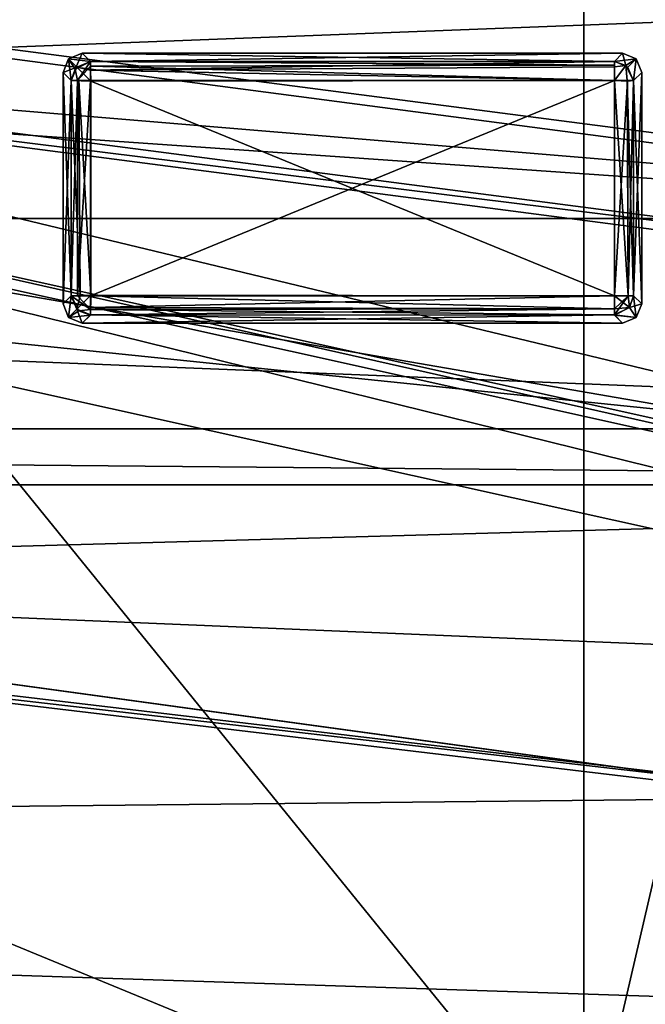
# Model space of a CAD drawing. Header units: millimetres. Extents: x -78 to 78, y -78 to 78.
# Tile 380 of 449: x 6.08 to 9.32, y 52.27 to 57.37. Entities that reach past the tile are written whole.
import ezdxf

# ---------------------------------------------------------------- set-up
doc = ezdxf.new("R2010")
doc.units = ezdxf.units.MM
doc.header["$LTSCALE"] = 41.718519
for name, color, linetype in [('10', 7, 'CONTINUOUS'), ('1060', 7, 'CONTINUOUS'), ('1107', 7, 'CONTINUOUS'), ('1745', 7, 'CONTINUOUS'), ('1755', 7, 'CONTINUOUS'), ('1766', 7, 'CONTINUOUS'), ('1769', 7, 'CONTINUOUS'), ('262', 7, 'CONTINUOUS'), ('290', 7, 'CONTINUOUS'), ('6', 7, 'CONTINUOUS'), ('7058', 7, 'CONTINUOUS'), ('7059', 7, 'CONTINUOUS'), ('7060', 7, 'CONTINUOUS'), ('7061', 7, 'CONTINUOUS'), ('7062', 7, 'CONTINUOUS'), ('7063', 7, 'CONTINUOUS'), ('7064', 7, 'CONTINUOUS'), ('7065', 7, 'CONTINUOUS'), ('7066', 7, 'CONTINUOUS'), ('7067', 7, 'CONTINUOUS'), ('7068', 7, 'CONTINUOUS'), ('7069', 7, 'CONTINUOUS'), ('7070', 7, 'CONTINUOUS'), ('7071', 7, 'CONTINUOUS'), ('7072', 7, 'CONTINUOUS'), ('7073', 7, 'CONTINUOUS'), ('7074', 7, 'CONTINUOUS'), ('7075', 7, 'CONTINUOUS'), ('7076', 7, 'CONTINUOUS'), ('7077', 7, 'CONTINUOUS'), ('7078', 7, 'CONTINUOUS'), ('7079', 7, 'CONTINUOUS'), ('7080', 7, 'CONTINUOUS'), ('7081', 7, 'CONTINUOUS'), ('7082', 7, 'CONTINUOUS'), ('7083', 7, 'CONTINUOUS'), ('7084', 7, 'CONTINUOUS'), ('7085', 7, 'CONTINUOUS'), ('7086', 7, 'CONTINUOUS'), ('7087', 7, 'CONTINUOUS'), ('7088', 7, 'CONTINUOUS'), ('7089', 7, 'CONTINUOUS'), ('7090', 7, 'CONTINUOUS'), ('7091', 7, 'CONTINUOUS'), ('7092', 7, 'CONTINUOUS'), ('7093', 7, 'CONTINUOUS'), ('7094', 7, 'CONTINUOUS'), ('7095', 7, 'CONTINUOUS'), ('7096', 7, 'CONTINUOUS'), ('7097', 7, 'CONTINUOUS'), ('7098', 7, 'CONTINUOUS'), ('745', 7, 'CONTINUOUS'), ('748', 7, 'CONTINUOUS'), ('759', 7, 'CONTINUOUS'), ('768', 7, 'CONTINUOUS'), ('969', 7, 'CONTINUOUS')]:
    doc.layers.add(name, color=color, linetype=linetype)

msp = doc.modelspace()

# ---------------------------------------------------------------- linework, layer by layer
at = {"layer": '10', "linetype": 'CONTINUOUS'}
for points in [[(-45.7061, 61.0325, -2), (10.3225, 53.3394, -2), (-47.73, 52.73, -2), (-45.7061, 61.0325, -2)], [(-45.7061, 61.0325, -2), (0, 57, -2), (9.7268, 55.3182, -2), (-45.7061, 61.0325, -2)], [(10.3225, 53.3394, -2), (-45.7061, 61.0325, -2), (9.7268, 55.3182, -2), (10.3225, 53.3394, -2)], [(0, 57, -2), (2.1202, 57.8778, -2), (9.9333, 57.3821, -2), (0, 57, -2)], [(9.7268, 55.3182, -2), (0, 57, -2), (9.9333, 57.3821, -2), (9.7268, 55.3182, -2)], [(10.3225, 53.3394, -2), (11.6299, 51.7388, -2), (-47.73, 52.73, -2), (10.3225, 53.3394, -2)], [(-47.73, 52.73, -2), (11.6299, 51.7388, -2), (-44.1935, 51.2639, -2), (-47.73, 52.73, -2)]]:
    msp.add_3dface(points, dxfattribs=at)
at = {"layer": '1060', "color": 7, "linetype": 'CONTINUOUS'}
for points in [[(0.75, 54.4948, 23.7), (12.0032, 53.1613, 23.7), (0.7936, 54.4506, 26.2), (0.75, 54.4948, 23.7)], [(0.7936, 54.4506, 26.2), (12.0032, 53.1613, 23.7), (11.9929, 53.1188, 26.2), (0.7936, 54.4506, 26.2)]]:
    msp.add_3dface(points, dxfattribs=at)
at = {"layer": '1107', "color": 7, "linetype": 'CONTINUOUS'}
for points in [[(12.3337, 56.3423, 23.7), (2.6692, 57.6147, 23.7), (10.3118, 58.13, 23.7), (12.3337, 56.3423, 23.7)], [(0.0001, 57.2005, 23.7), (2.6692, 57.6147, 23.7), (12.3337, 56.3423, 23.7), (0.0001, 57.2005, 23.7)], [(0.0001, 57.2005, 23.7), (12.3337, 56.3423, 23.7), (-12.3335, 56.3424, 23.7), (0.0001, 57.2005, 23.7)], [(-12.3335, 56.3424, 23.7), (14.8047, 55.2514, 23.7), (-14.8045, 55.2515, 23.7), (-12.3335, 56.3424, 23.7)], [(12.3337, 56.3423, 23.7), (14.8047, 55.2514, 23.7), (-12.3335, 56.3424, 23.7), (12.3337, 56.3423, 23.7)], [(-14.8045, 55.2515, 23.7), (17.4901, 54.9607, 23.7), (-17.4899, 54.9607, 23.7), (-14.8045, 55.2515, 23.7)], [(14.8047, 55.2514, 23.7), (17.4901, 54.9607, 23.7), (-14.8045, 55.2515, 23.7), (14.8047, 55.2514, 23.7)], [(-17.4899, 54.9607, 23.7), (17.4901, 54.9607, 23.7), (0.75, 54.4948, 23.7), (-17.4899, 54.9607, 23.7)], [(17.4901, 54.9607, 23.7), (25.0055, 53.4803, 23.7), (0.75, 54.4948, 23.7), (17.4901, 54.9607, 23.7)], [(0.75, 54.4948, 23.7), (25.0055, 53.4803, 23.7), (12.0032, 53.1613, 23.7), (0.75, 54.4948, 23.7)]]:
    msp.add_3dface(points, dxfattribs=at)
at = {"layer": '1745', "linetype": 'CONTINUOUS'}
msp.add_3dface([(12.7666, 56.3438, 28.7), (15.8595, 74.6681, 28.7), (2.0882, 57.7341, 28.7), (12.7666, 56.3438, 28.7)], dxfattribs=at)
at = {"layer": '1755', "linetype": 'CONTINUOUS'}
for points in [[(12.7666, 56.3438, 28.7), (2.0882, 57.7341, 28.7), (2.0806, 57.2349, 28.1826), (12.7666, 56.3438, 28.7)], [(12.6651, 55.8548, 28.1826), (12.7666, 56.3438, 28.7), (2.0806, 57.2349, 28.1826), (12.6651, 55.8548, 28.1826)]]:
    msp.add_3dface(points, dxfattribs=at)
at = {"layer": '1766', "linetype": 'CONTINUOUS'}
for points in [[(2.0848, 57.3033, 26.2), (12.6837, 55.9212, 26.2), (2.0806, 57.2349, 28.1826), (2.0848, 57.3033, 26.2)], [(12.6837, 55.9212, 26.2), (12.6651, 55.8548, 28.1826), (2.0806, 57.2349, 28.1826), (12.6837, 55.9212, 26.2)]]:
    msp.add_3dface(points, dxfattribs=at)
at = {"layer": '1769', "linetype": 'CONTINUOUS'}
for points in [[(9.0551, 64.8079, 26.2), (22.9916, 58.2182, 26.2), (20.6607, 56.4893, 26.2), (9.0551, 64.8079, 26.2)], [(9.0551, 64.8079, 26.2), (20.6607, 56.4893, 26.2), (9.1978, 61.9142, 26.2), (9.0551, 64.8079, 26.2)], [(20.6607, 56.4893, 26.2), (17.8776, 55.6942, 26.2), (9.1978, 61.9142, 26.2), (20.6607, 56.4893, 26.2)], [(17.8776, 55.6942, 26.2), (10.352, 59.2515, 26.2), (9.1978, 61.9142, 26.2), (17.8776, 55.6942, 26.2)]]:
    msp.add_3dface(points, dxfattribs=at)
at = {"layer": '262', "linetype": 'CONTINUOUS'}
for points in [[(9, 51.3567, 2), (9, 68, 2), (4.8502, 56.469, 2), (9, 51.3567, 2)], [(4.8502, 56.469, 2), (9, 68, 2), (6, 60, 2), (4.8502, 56.469, 2)], [(1.8654, 54.2978, 2), (9, 51.3567, 2), (4.8502, 56.469, 2), (1.8654, 54.2978, 2)], [(-9, 51.3567, 2), (9, 51.3567, 2), (1.8654, 54.2978, 2), (-9, 51.3567, 2)]]:
    msp.add_3dface(points, dxfattribs=at)
at = {"layer": '290', "linetype": 'CONTINUOUS'}
for points in [[(9, 51.3567), (9, 68), (9, 51.3567, 2), (9, 51.3567)], [(9, 68), (9, 68, 2), (9, 51.3567, 2), (9, 68)]]:
    msp.add_3dface(points, dxfattribs=at)
at = {"layer": '6', "linetype": 'CONTINUOUS'}
for points in [[(10.3937, 57.3661), (11.5198, 61.0495), (9, 68), (10.3937, 57.3661)], [(9, 51.3567), (10.3937, 57.3661), (9, 68), (9, 51.3567)], [(10.7557, 53.571), (10.3937, 57.3661), (9, 51.3567), (10.7557, 53.571)], [(13.7008, 51.1465), (10.7557, 53.571), (9, 51.3567), (13.7008, 51.1465)]]:
    msp.add_3dface(points, dxfattribs=at)
at = {"layer": '7058', "color": 7, "linetype": 'CONTINUOUS'}
for points in [[(9.158, 55.9418, 21.683), (6.4418, 55.9418, 21.683), (9.158, 57.058, 21.683), (9.158, 55.9418, 21.683)], [(9.158, 57.058, 21.683), (6.4418, 55.9418, 21.683), (6.4418, 57.058, 21.683), (9.158, 57.058, 21.683)]]:
    msp.add_3dface(points, dxfattribs=at)
at = {"layer": '7059', "color": 7, "linetype": 'CONTINUOUS'}
for points in [[(9.2262, 57.0558, 21.7098), (9.158, 55.9418, 21.683), (9.158, 57.058, 21.683), (9.2262, 57.0558, 21.7098)], [(9.2291, 55.9418, 21.7126), (9.158, 55.9418, 21.683), (9.2262, 57.0558, 21.7098), (9.2291, 55.9418, 21.7126)], [(9.2575, 57.058, 21.7725), (9.2291, 55.9418, 21.7126), (9.2262, 57.0558, 21.7098), (9.2575, 57.058, 21.7725)], [(9.2575, 57.058, 21.7725), (9.2577, 55.9418, 21.7751), (9.2291, 55.9418, 21.7126), (9.2575, 57.058, 21.7725)]]:
    msp.add_3dface(points, dxfattribs=at)
at = {"layer": '7060', "color": 7, "linetype": 'CONTINUOUS'}
for points in [[(9.2999, 57.1002, 22.1765), (9.2999, 55.8996, 22.1765), (9.2575, 57.058, 21.7725), (9.2999, 57.1002, 22.1765)], [(9.2575, 57.058, 21.7725), (9.2999, 55.8996, 22.1765), (9.2577, 55.9418, 21.7751), (9.2575, 57.058, 21.7725)]]:
    msp.add_3dface(points, dxfattribs=at)
at = {"layer": '7061', "color": 7, "linetype": 'CONTINUOUS'}
for points in [[(9.2002, 57.1999, 22.1765), (9.2708, 57.1705, 22.1743), (9.158, 57.1574, 21.7725), (9.2002, 57.1999, 22.1765)], [(9.158, 57.1574, 21.7725), (9.2708, 57.1705, 22.1743), (9.228, 57.1279, 21.7683), (9.158, 57.1574, 21.7725)], [(9.2708, 57.1705, 22.1743), (9.2575, 57.058, 21.7725), (9.228, 57.1279, 21.7683), (9.2708, 57.1705, 22.1743)], [(9.2708, 57.1705, 22.1743), (9.2999, 57.1002, 22.1765), (9.2575, 57.058, 21.7725), (9.2708, 57.1705, 22.1743)]]:
    msp.add_3dface(points, dxfattribs=at)
at = {"layer": '7062', "color": 7, "linetype": 'CONTINUOUS'}
for points in [[(9.2002, 57.1999, 22.2765), (9.2706, 57.1706, 22.2786), (9.2002, 57.1999, 22.1765), (9.2002, 57.1999, 22.2765)], [(9.2002, 57.1999, 22.1765), (9.2706, 57.1706, 22.2786), (9.2708, 57.1705, 22.1743), (9.2002, 57.1999, 22.1765)], [(9.2706, 57.1706, 22.2786), (9.2999, 57.1002, 22.2765), (9.2708, 57.1705, 22.1743), (9.2706, 57.1706, 22.2786)], [(9.2999, 57.1002, 22.2765), (9.2999, 57.1002, 22.1765), (9.2708, 57.1705, 22.1743), (9.2999, 57.1002, 22.2765)]]:
    msp.add_3dface(points, dxfattribs=at)
at = {"layer": '7063', "color": 7, "linetype": 'CONTINUOUS'}
for points in [[(9.158, 57.1574, 22.6805), (9.218, 57.1367, 22.6846), (9.2002, 57.1999, 22.2765), (9.158, 57.1574, 22.6805)], [(9.2002, 57.1999, 22.2765), (9.218, 57.1367, 22.6846), (9.2706, 57.1706, 22.2786), (9.2002, 57.1999, 22.2765)], [(9.218, 57.1367, 22.6846), (9.2577, 57.058, 22.6779), (9.2706, 57.1706, 22.2786), (9.218, 57.1367, 22.6846)], [(9.2706, 57.1706, 22.2786), (9.2577, 57.058, 22.6779), (9.2999, 57.1002, 22.2765), (9.2706, 57.1706, 22.2786)]]:
    msp.add_3dface(points, dxfattribs=at)
at = {"layer": '7064', "color": 7, "linetype": 'CONTINUOUS'}
for points in [[(6.4418, 55.9418, 21.683), (9.158, 55.9418, 21.683), (9.158, 55.8749, 21.7087), (6.4418, 55.9418, 21.683)], [(6.4418, 55.8707, 21.7126), (6.4418, 55.9418, 21.683), (9.158, 55.8749, 21.7087), (6.4418, 55.8707, 21.7126)], [(9.158, 55.8424, 21.7725), (6.4418, 55.8707, 21.7126), (9.158, 55.8749, 21.7087), (9.158, 55.8424, 21.7725)], [(6.4418, 55.8421, 21.7751), (6.4418, 55.8707, 21.7126), (9.158, 55.8424, 21.7725), (6.4418, 55.8421, 21.7751)]]:
    msp.add_3dface(points, dxfattribs=at)
at = {"layer": '7065', "color": 7, "linetype": 'CONTINUOUS'}
for points in [[(9.218, 57.1367, 22.6846), (9.158, 57.1574, 22.6805), (9.158, 57.1292, 22.7402), (9.218, 57.1367, 22.6846)], [(9.158, 57.058, 22.77), (9.2248, 57.058, 22.7444), (9.218, 57.1367, 22.6846), (9.158, 57.058, 22.77)], [(9.158, 57.058, 22.77), (9.218, 57.1367, 22.6846), (9.158, 57.1292, 22.7402), (9.158, 57.058, 22.77)], [(9.2248, 57.058, 22.7444), (9.2577, 57.058, 22.6779), (9.218, 57.1367, 22.6846), (9.2248, 57.058, 22.7444)]]:
    msp.add_3dface(points, dxfattribs=at)
at = {"layer": '7066', "color": 7, "linetype": 'CONTINUOUS'}
for points in [[(9.158, 55.8749, 21.7087), (9.158, 55.9418, 21.683), (9.2291, 55.9418, 21.7126), (9.158, 55.8749, 21.7087)], [(9.158, 55.8424, 21.7725), (9.158, 55.8749, 21.7087), (9.2291, 55.9418, 21.7126), (9.158, 55.8424, 21.7725)], [(9.158, 55.8424, 21.7725), (9.2291, 55.9418, 21.7126), (9.2367, 55.8818, 21.7684), (9.158, 55.8424, 21.7725)], [(9.2291, 55.9418, 21.7126), (9.2577, 55.9418, 21.7751), (9.2367, 55.8818, 21.7684), (9.2291, 55.9418, 21.7126)]]:
    msp.add_3dface(points, dxfattribs=at)
at = {"layer": '7067', "color": 7, "linetype": 'CONTINUOUS'}
for points in [[(6.3749, 55.9418, 21.7087), (6.3424, 55.9418, 21.7725), (6.3749, 57.058, 21.7087), (6.3749, 55.9418, 21.7087)], [(6.3749, 57.058, 21.7087), (6.3424, 55.9418, 21.7725), (6.3424, 57.058, 21.7725), (6.3749, 57.058, 21.7087)], [(6.4418, 57.058, 21.683), (6.4418, 55.9418, 21.683), (6.3749, 55.9418, 21.7087), (6.4418, 57.058, 21.683)], [(6.4418, 57.058, 21.683), (6.3749, 55.9418, 21.7087), (6.3749, 57.058, 21.7087), (6.4418, 57.058, 21.683)]]:
    msp.add_3dface(points, dxfattribs=at)
at = {"layer": '7068', "color": 7, "linetype": 'CONTINUOUS'}
for points in [[(9.158, 57.058, 22.77), (9.158, 55.9418, 22.77), (9.2292, 55.9418, 22.7402), (9.158, 57.058, 22.77)], [(9.158, 57.058, 22.77), (9.2292, 55.9418, 22.7402), (9.2248, 57.058, 22.7444), (9.158, 57.058, 22.77)], [(9.2292, 55.9418, 22.7402), (9.2575, 55.9418, 22.6805), (9.2248, 57.058, 22.7444), (9.2292, 55.9418, 22.7402)], [(9.2248, 57.058, 22.7444), (9.2575, 55.9418, 22.6805), (9.2577, 57.058, 22.6779), (9.2248, 57.058, 22.7444)]]:
    msp.add_3dface(points, dxfattribs=at)
at = {"layer": '7069', "color": 7, "linetype": 'CONTINUOUS'}
for points in [[(9.2999, 57.1002, 22.2765), (9.2999, 55.8996, 22.2765), (9.2999, 57.1002, 22.1765), (9.2999, 57.1002, 22.2765)], [(9.2999, 57.1002, 22.1765), (9.2999, 55.8996, 22.2765), (9.2999, 55.8996, 22.1765), (9.2999, 57.1002, 22.1765)]]:
    msp.add_3dface(points, dxfattribs=at)
at = {"layer": '7070', "color": 7, "linetype": 'CONTINUOUS'}
for points in [[(6.3424, 55.9418, 21.7725), (6.4418, 55.8707, 21.7126), (6.3818, 55.8631, 21.7684), (6.3424, 55.9418, 21.7725)], [(6.4418, 55.8707, 21.7126), (6.3424, 55.9418, 21.7725), (6.3749, 55.9418, 21.7087), (6.4418, 55.8707, 21.7126)], [(6.4418, 55.9418, 21.683), (6.4418, 55.8707, 21.7126), (6.3749, 55.9418, 21.7087), (6.4418, 55.9418, 21.683)], [(6.4418, 55.8707, 21.7126), (6.4418, 55.8421, 21.7751), (6.3818, 55.8631, 21.7684), (6.4418, 55.8707, 21.7126)]]:
    msp.add_3dface(points, dxfattribs=at)
at = {"layer": '7071', "color": 7, "linetype": 'CONTINUOUS'}
for points in [[(6.4418, 57.1331, 21.7169), (6.4418, 57.1577, 21.7751), (9.158, 57.1386, 21.7238), (6.4418, 57.1331, 21.7169)], [(9.158, 57.1386, 21.7238), (6.4418, 57.1577, 21.7751), (9.158, 57.1574, 21.7725), (9.158, 57.1386, 21.7238)], [(9.158, 57.058, 21.683), (6.4418, 57.1331, 21.7169), (9.158, 57.1386, 21.7238), (9.158, 57.058, 21.683)], [(9.158, 57.058, 21.683), (6.4418, 57.058, 21.683), (6.4418, 57.1331, 21.7169), (9.158, 57.058, 21.683)]]:
    msp.add_3dface(points, dxfattribs=at)
at = {"layer": '7072', "color": 7, "linetype": 'CONTINUOUS'}
for points in [[(6.3749, 57.058, 21.7087), (6.3632, 57.118, 21.7684), (6.4418, 57.1577, 21.7751), (6.3749, 57.058, 21.7087)], [(6.3749, 57.058, 21.7087), (6.4418, 57.1577, 21.7751), (6.4418, 57.1331, 21.7169), (6.3749, 57.058, 21.7087)], [(6.3749, 57.058, 21.7087), (6.3424, 57.058, 21.7725), (6.3632, 57.118, 21.7684), (6.3749, 57.058, 21.7087)], [(6.4418, 57.058, 21.683), (6.3749, 57.058, 21.7087), (6.4418, 57.1331, 21.7169), (6.4418, 57.058, 21.683)]]:
    msp.add_3dface(points, dxfattribs=at)
at = {"layer": '7073', "color": 7, "linetype": 'CONTINUOUS'}
for points in [[(9.158, 57.058, 22.77), (6.4444, 57.0554, 22.77), (9.158, 55.9418, 22.77), (9.158, 57.058, 22.77)], [(6.4444, 57.0554, 22.77), (6.4444, 55.9444, 22.77), (9.158, 55.9418, 22.77), (6.4444, 57.0554, 22.77)]]:
    msp.add_3dface(points, dxfattribs=at)
at = {"layer": '7074', "color": 7, "linetype": 'CONTINUOUS'}
for points in [[(9.2367, 55.8818, 21.7684), (9.2577, 55.9418, 21.7751), (9.2706, 55.8292, 22.1744), (9.2367, 55.8818, 21.7684)], [(9.2577, 55.9418, 21.7751), (9.2999, 55.8996, 22.1765), (9.2706, 55.8292, 22.1744), (9.2577, 55.9418, 21.7751)], [(9.158, 55.8424, 21.7725), (9.2367, 55.8818, 21.7684), (9.2706, 55.8292, 22.1744), (9.158, 55.8424, 21.7725)], [(9.2002, 55.7999, 22.1765), (9.158, 55.8424, 21.7725), (9.2706, 55.8292, 22.1744), (9.2002, 55.7999, 22.1765)]]:
    msp.add_3dface(points, dxfattribs=at)
at = {"layer": '7075', "color": 7, "linetype": 'CONTINUOUS'}
for points in [[(9.2999, 55.8996, 22.2765), (9.2705, 55.829, 22.2787), (9.2999, 55.8996, 22.1765), (9.2999, 55.8996, 22.2765)], [(9.2999, 55.8996, 22.1765), (9.2705, 55.829, 22.2787), (9.2706, 55.8292, 22.1744), (9.2999, 55.8996, 22.1765)], [(9.2705, 55.829, 22.2787), (9.2002, 55.7999, 22.2765), (9.2706, 55.8292, 22.1744), (9.2705, 55.829, 22.2787)], [(9.2002, 55.7999, 22.2765), (9.2002, 55.7999, 22.1765), (9.2706, 55.8292, 22.1744), (9.2002, 55.7999, 22.2765)]]:
    msp.add_3dface(points, dxfattribs=at)
at = {"layer": '7076', "color": 7, "linetype": 'CONTINUOUS'}
for points in [[(6.2999, 55.8996, 22.1765), (6.3424, 55.9418, 21.7725), (6.3291, 55.8293, 22.1743), (6.2999, 55.8996, 22.1765)], [(6.3424, 55.9418, 21.7725), (6.3818, 55.8631, 21.7684), (6.3291, 55.8293, 22.1743), (6.3424, 55.9418, 21.7725)], [(6.3818, 55.8631, 21.7684), (6.4418, 55.8421, 21.7751), (6.3291, 55.8293, 22.1743), (6.3818, 55.8631, 21.7684)], [(6.4418, 55.8421, 21.7751), (6.3997, 55.7999, 22.1765), (6.3291, 55.8293, 22.1743), (6.4418, 55.8421, 21.7751)]]:
    msp.add_3dface(points, dxfattribs=at)
at = {"layer": '7077', "color": 7, "linetype": 'CONTINUOUS'}
for points in [[(9.2002, 57.1999, 22.2765), (9.2002, 57.1999, 22.1765), (6.3997, 57.1999, 22.1765), (9.2002, 57.1999, 22.2765)], [(6.3997, 57.1999, 22.2765), (9.2002, 57.1999, 22.2765), (6.3997, 57.1999, 22.1765), (6.3997, 57.1999, 22.2765)]]:
    msp.add_3dface(points, dxfattribs=at)
at = {"layer": '7078', "color": 7, "linetype": 'CONTINUOUS'}
for points in [[(6.329, 57.1704, 22.1743), (6.3997, 57.1999, 22.1765), (6.3632, 57.118, 21.7684), (6.329, 57.1704, 22.1743)], [(6.3632, 57.118, 21.7684), (6.3997, 57.1999, 22.1765), (6.4418, 57.1577, 21.7751), (6.3632, 57.118, 21.7684)], [(6.3424, 57.058, 21.7725), (6.2999, 57.1002, 22.1765), (6.329, 57.1704, 22.1743), (6.3424, 57.058, 21.7725)], [(6.3424, 57.058, 21.7725), (6.329, 57.1704, 22.1743), (6.3632, 57.118, 21.7684), (6.3424, 57.058, 21.7725)]]:
    msp.add_3dface(points, dxfattribs=at)
at = {"layer": '7079', "color": 7, "linetype": 'CONTINUOUS'}
for points in [[(6.4418, 55.8421, 21.7751), (9.158, 55.8424, 21.7725), (6.3997, 55.7999, 22.1765), (6.4418, 55.8421, 21.7751)], [(9.158, 55.8424, 21.7725), (9.2002, 55.7999, 22.1765), (6.3997, 55.7999, 22.1765), (9.158, 55.8424, 21.7725)]]:
    msp.add_3dface(points, dxfattribs=at)
at = {"layer": '7080', "color": 7, "linetype": 'CONTINUOUS'}
for points in [[(6.3424, 57.058, 22.6805), (6.3424, 55.9418, 22.6805), (6.3881, 55.9418, 22.7544), (6.3424, 57.058, 22.6805)], [(6.3424, 57.058, 22.6805), (6.3881, 55.9418, 22.7544), (6.382, 57.058, 22.7501), (6.3424, 57.058, 22.6805)], [(6.3881, 55.9418, 22.7544), (6.4444, 55.9444, 22.77), (6.382, 57.058, 22.7501), (6.3881, 55.9418, 22.7544)], [(6.382, 57.058, 22.7501), (6.4444, 55.9444, 22.77), (6.4444, 57.0554, 22.77), (6.382, 57.058, 22.7501)]]:
    msp.add_3dface(points, dxfattribs=at)
at = {"layer": '7081', "color": 7, "linetype": 'CONTINUOUS'}
for points in [[(6.3997, 57.1999, 22.1765), (9.2002, 57.1999, 22.1765), (6.4418, 57.1577, 21.7751), (6.3997, 57.1999, 22.1765)], [(6.4418, 57.1577, 21.7751), (9.2002, 57.1999, 22.1765), (9.158, 57.1574, 21.7725), (6.4418, 57.1577, 21.7751)]]:
    msp.add_3dface(points, dxfattribs=at)
at = {"layer": '7082', "color": 7, "linetype": 'CONTINUOUS'}
for points in [[(6.3424, 57.058, 21.7725), (6.3424, 55.9418, 21.7725), (6.2999, 57.1002, 22.1765), (6.3424, 57.058, 21.7725)], [(6.3424, 55.9418, 21.7725), (6.2999, 55.8996, 22.1765), (6.2999, 57.1002, 22.1765), (6.3424, 55.9418, 21.7725)]]:
    msp.add_3dface(points, dxfattribs=at)
at = {"layer": '7083', "color": 7, "linetype": 'CONTINUOUS'}
for points in [[(6.3997, 57.1999, 22.2765), (6.3997, 57.1999, 22.1765), (6.329, 57.1704, 22.1743), (6.3997, 57.1999, 22.2765)], [(6.3292, 57.1706, 22.2786), (6.3997, 57.1999, 22.2765), (6.329, 57.1704, 22.1743), (6.3292, 57.1706, 22.2786)], [(6.2999, 57.1002, 22.1765), (6.2999, 57.1002, 22.2765), (6.3292, 57.1706, 22.2786), (6.2999, 57.1002, 22.1765)], [(6.2999, 57.1002, 22.1765), (6.3292, 57.1706, 22.2786), (6.329, 57.1704, 22.1743), (6.2999, 57.1002, 22.1765)]]:
    msp.add_3dface(points, dxfattribs=at)
at = {"layer": '7084', "color": 7, "linetype": 'CONTINUOUS'}
for points in [[(6.3881, 55.9418, 22.7544), (6.3424, 55.9418, 22.6805), (6.3719, 55.8719, 22.6847), (6.3881, 55.9418, 22.7544)], [(6.4444, 55.9444, 22.77), (6.3881, 55.9418, 22.7544), (6.3719, 55.8719, 22.6847), (6.4444, 55.9444, 22.77)], [(6.4418, 55.8424, 22.6805), (6.4444, 55.9444, 22.77), (6.3719, 55.8719, 22.6847), (6.4418, 55.8424, 22.6805)], [(6.4444, 55.9444, 22.77), (6.4418, 55.8424, 22.6805), (6.4418, 55.882, 22.7501), (6.4444, 55.9444, 22.77)]]:
    msp.add_3dface(points, dxfattribs=at)
at = {"layer": '7085', "color": 7, "linetype": 'CONTINUOUS'}
for points in [[(9.2575, 55.9418, 22.6805), (9.2999, 55.8996, 22.2765), (9.2999, 57.1002, 22.2765), (9.2575, 55.9418, 22.6805)], [(9.2577, 57.058, 22.6779), (9.2575, 55.9418, 22.6805), (9.2999, 57.1002, 22.2765), (9.2577, 57.058, 22.6779)]]:
    msp.add_3dface(points, dxfattribs=at)
at = {"layer": '7086', "color": 7, "linetype": 'CONTINUOUS'}
for points in [[(6.2999, 57.1002, 22.1765), (6.2999, 55.8996, 22.1765), (6.2999, 57.1002, 22.2765), (6.2999, 57.1002, 22.1765)], [(6.2999, 55.8996, 22.1765), (6.2999, 55.8996, 22.2765), (6.2999, 57.1002, 22.2765), (6.2999, 55.8996, 22.1765)]]:
    msp.add_3dface(points, dxfattribs=at)
at = {"layer": '7087', "color": 7, "linetype": 'CONTINUOUS'}
for points in [[(9.158, 55.9418, 22.77), (6.4444, 55.9444, 22.77), (6.4418, 55.882, 22.7501), (9.158, 55.9418, 22.77)], [(9.158, 55.9418, 22.77), (6.4418, 55.882, 22.7501), (9.158, 55.875, 22.7444), (9.158, 55.9418, 22.77)], [(6.4418, 55.882, 22.7501), (6.4418, 55.8424, 22.6805), (9.158, 55.875, 22.7444), (6.4418, 55.882, 22.7501)], [(9.158, 55.875, 22.7444), (6.4418, 55.8424, 22.6805), (9.158, 55.8421, 22.6779), (9.158, 55.875, 22.7444)]]:
    msp.add_3dface(points, dxfattribs=at)
at = {"layer": '7088', "color": 7, "linetype": 'CONTINUOUS'}
for points in [[(9.2575, 55.9418, 22.6805), (9.2367, 55.8818, 22.6846), (9.2999, 55.8996, 22.2765), (9.2575, 55.9418, 22.6805)], [(9.2367, 55.8818, 22.6846), (9.158, 55.8421, 22.6779), (9.2705, 55.829, 22.2787), (9.2367, 55.8818, 22.6846)], [(9.2999, 55.8996, 22.2765), (9.2367, 55.8818, 22.6846), (9.2705, 55.829, 22.2787), (9.2999, 55.8996, 22.2765)], [(9.158, 55.8421, 22.6779), (9.2002, 55.7999, 22.2765), (9.2705, 55.829, 22.2787), (9.158, 55.8421, 22.6779)]]:
    msp.add_3dface(points, dxfattribs=at)
at = {"layer": '7089', "color": 7, "linetype": 'CONTINUOUS'}
for points in [[(6.2999, 55.8996, 22.2765), (6.2999, 55.8996, 22.1765), (6.3291, 55.8293, 22.1743), (6.2999, 55.8996, 22.2765)], [(6.3292, 55.8292, 22.2786), (6.2999, 55.8996, 22.2765), (6.3291, 55.8293, 22.1743), (6.3292, 55.8292, 22.2786)], [(6.3997, 55.7999, 22.1765), (6.3292, 55.8292, 22.2786), (6.3291, 55.8293, 22.1743), (6.3997, 55.7999, 22.1765)], [(6.3997, 55.7999, 22.2765), (6.3292, 55.8292, 22.2786), (6.3997, 55.7999, 22.1765), (6.3997, 55.7999, 22.2765)]]:
    msp.add_3dface(points, dxfattribs=at)
at = {"layer": '7090', "color": 7, "linetype": 'CONTINUOUS'}
for points in [[(9.2002, 55.7999, 22.2765), (6.3997, 55.7999, 22.2765), (9.2002, 55.7999, 22.1765), (9.2002, 55.7999, 22.2765)], [(9.2002, 55.7999, 22.1765), (6.3997, 55.7999, 22.2765), (6.3997, 55.7999, 22.1765), (9.2002, 55.7999, 22.1765)]]:
    msp.add_3dface(points, dxfattribs=at)
at = {"layer": '7091', "color": 7, "linetype": 'CONTINUOUS'}
for points in [[(9.158, 55.9418, 22.77), (9.158, 55.875, 22.7444), (9.2367, 55.8818, 22.6846), (9.158, 55.9418, 22.77)], [(9.158, 55.9418, 22.77), (9.2367, 55.8818, 22.6846), (9.2292, 55.9418, 22.7402), (9.158, 55.9418, 22.77)], [(9.2367, 55.8818, 22.6846), (9.2575, 55.9418, 22.6805), (9.2292, 55.9418, 22.7402), (9.2367, 55.8818, 22.6846)], [(9.158, 55.875, 22.7444), (9.158, 55.8421, 22.6779), (9.2367, 55.8818, 22.6846), (9.158, 55.875, 22.7444)]]:
    msp.add_3dface(points, dxfattribs=at)
at = {"layer": '7092', "color": 7, "linetype": 'CONTINUOUS'}
for points in [[(9.158, 57.1292, 22.7402), (9.158, 57.1574, 22.6805), (6.4418, 57.1117, 22.7544), (9.158, 57.1292, 22.7402)], [(9.158, 57.1574, 22.6805), (6.4418, 57.1574, 22.6805), (6.4418, 57.1117, 22.7544), (9.158, 57.1574, 22.6805)], [(9.158, 57.058, 22.77), (9.158, 57.1292, 22.7402), (6.4418, 57.1117, 22.7544), (9.158, 57.058, 22.77)], [(6.4444, 57.0554, 22.77), (9.158, 57.058, 22.77), (6.4418, 57.1117, 22.7544), (6.4444, 57.0554, 22.77)]]:
    msp.add_3dface(points, dxfattribs=at)
at = {"layer": '7093', "color": 7, "linetype": 'CONTINUOUS'}
for points in [[(9.158, 57.1574, 22.6805), (9.2002, 57.1999, 22.2765), (6.3997, 57.1999, 22.2765), (9.158, 57.1574, 22.6805)], [(9.158, 57.1574, 22.6805), (6.3997, 57.1999, 22.2765), (6.4418, 57.1574, 22.6805), (9.158, 57.1574, 22.6805)]]:
    msp.add_3dface(points, dxfattribs=at)
at = {"layer": '7094', "color": 7, "linetype": 'CONTINUOUS'}
for points in [[(6.3424, 55.9418, 22.6805), (6.2999, 55.8996, 22.2765), (6.3292, 55.8292, 22.2786), (6.3424, 55.9418, 22.6805)], [(6.3719, 55.8719, 22.6847), (6.3424, 55.9418, 22.6805), (6.3292, 55.8292, 22.2786), (6.3719, 55.8719, 22.6847)], [(6.3997, 55.7999, 22.2765), (6.3719, 55.8719, 22.6847), (6.3292, 55.8292, 22.2786), (6.3997, 55.7999, 22.2765)], [(6.4418, 55.8424, 22.6805), (6.3719, 55.8719, 22.6847), (6.3997, 55.7999, 22.2765), (6.4418, 55.8424, 22.6805)]]:
    msp.add_3dface(points, dxfattribs=at)
at = {"layer": '7095', "color": 7, "linetype": 'CONTINUOUS'}
for points in [[(6.2999, 57.1002, 22.2765), (6.2999, 55.8996, 22.2765), (6.3424, 57.058, 22.6805), (6.2999, 57.1002, 22.2765)], [(6.3424, 57.058, 22.6805), (6.2999, 55.8996, 22.2765), (6.3424, 55.9418, 22.6805), (6.3424, 57.058, 22.6805)]]:
    msp.add_3dface(points, dxfattribs=at)
at = {"layer": '7096', "color": 7, "linetype": 'CONTINUOUS'}
for points in [[(6.4418, 57.1117, 22.7544), (6.4418, 57.1574, 22.6805), (6.3719, 57.1279, 22.6847), (6.4418, 57.1117, 22.7544)], [(6.3424, 57.058, 22.6805), (6.4444, 57.0554, 22.77), (6.3719, 57.1279, 22.6847), (6.3424, 57.058, 22.6805)], [(6.4444, 57.0554, 22.77), (6.4418, 57.1117, 22.7544), (6.3719, 57.1279, 22.6847), (6.4444, 57.0554, 22.77)], [(6.3424, 57.058, 22.6805), (6.382, 57.058, 22.7501), (6.4444, 57.0554, 22.77), (6.3424, 57.058, 22.6805)]]:
    msp.add_3dface(points, dxfattribs=at)
at = {"layer": '7097', "color": 7, "linetype": 'CONTINUOUS'}
for points in [[(6.4418, 55.8424, 22.6805), (6.3997, 55.7999, 22.2765), (9.2002, 55.7999, 22.2765), (6.4418, 55.8424, 22.6805)], [(9.158, 55.8421, 22.6779), (6.4418, 55.8424, 22.6805), (9.2002, 55.7999, 22.2765), (9.158, 55.8421, 22.6779)]]:
    msp.add_3dface(points, dxfattribs=at)
at = {"layer": '7098', "color": 7, "linetype": 'CONTINUOUS'}
for points in [[(6.4418, 57.1574, 22.6805), (6.3997, 57.1999, 22.2765), (6.3292, 57.1706, 22.2786), (6.4418, 57.1574, 22.6805)], [(6.2999, 57.1002, 22.2765), (6.3719, 57.1279, 22.6847), (6.3292, 57.1706, 22.2786), (6.2999, 57.1002, 22.2765)], [(6.3719, 57.1279, 22.6847), (6.4418, 57.1574, 22.6805), (6.3292, 57.1706, 22.2786), (6.3719, 57.1279, 22.6847)], [(6.2999, 57.1002, 22.2765), (6.3424, 57.058, 22.6805), (6.3719, 57.1279, 22.6847), (6.2999, 57.1002, 22.2765)]]:
    msp.add_3dface(points, dxfattribs=at)
at = {"layer": '745', "color": 7, "linetype": 'CONTINUOUS'}
for points in [[(1.8675, 56.9689, 26.2), (22.4101, 52.4098, 26.2), (2.0848, 57.3033, 26.2), (1.8675, 56.9689, 26.2)], [(2.0848, 57.3033, 26.2), (22.4101, 52.4098, 26.2), (12.6837, 55.9212, 26.2), (2.0848, 57.3033, 26.2)]]:
    msp.add_3dface(points, dxfattribs=at)
at = {"layer": '748', "color": 7, "linetype": 'CONTINUOUS'}
for points in [[(-18.7192, 53.2343, 28.7), (22.186, 51.8856, 28.7), (1.8474, 56.3991, 28.7), (-18.7192, 53.2343, 28.7)], [(-36.7497, 42.8224, 28.7), (22.186, 51.8856, 28.7), (-18.7192, 53.2343, 28.7), (-36.7497, 42.8224, 28.7)]]:
    msp.add_3dface(points, dxfattribs=at)
at = {"layer": '759', "color": 7, "linetype": 'CONTINUOUS'}
for points in [[(22.4101, 52.4098, 26.2), (1.8675, 56.9689, 26.2), (22.3824, 52.345, 28.2174), (22.4101, 52.4098, 26.2)], [(22.3824, 52.345, 28.2174), (1.8675, 56.9689, 26.2), (1.8783, 56.8986, 28.2174), (22.3824, 52.345, 28.2174)]]:
    msp.add_3dface(points, dxfattribs=at)
at = {"layer": '768', "color": 7, "linetype": 'CONTINUOUS'}
for points in [[(1.8474, 56.3991, 28.7), (22.186, 51.8856, 28.7), (1.8783, 56.8986, 28.2174), (1.8474, 56.3991, 28.7)], [(22.186, 51.8856, 28.7), (22.3824, 52.345, 28.2174), (1.8783, 56.8986, 28.2174), (22.186, 51.8856, 28.7)]]:
    msp.add_3dface(points, dxfattribs=at)
at = {"layer": '969', "color": 7, "linetype": 'CONTINUOUS'}
for points in [[(0.7936, 45.7936, 26.2), (0.7936, 54.4506, 26.2), (11.9929, 53.1188, 26.2), (0.7936, 45.7936, 26.2)], [(16.2392, 45.7936, 26.2), (0.7936, 45.7936, 26.2), (11.9929, 53.1188, 26.2), (16.2392, 45.7936, 26.2)]]:
    msp.add_3dface(points, dxfattribs=at)

doc.saveas('drawing.dxf')
